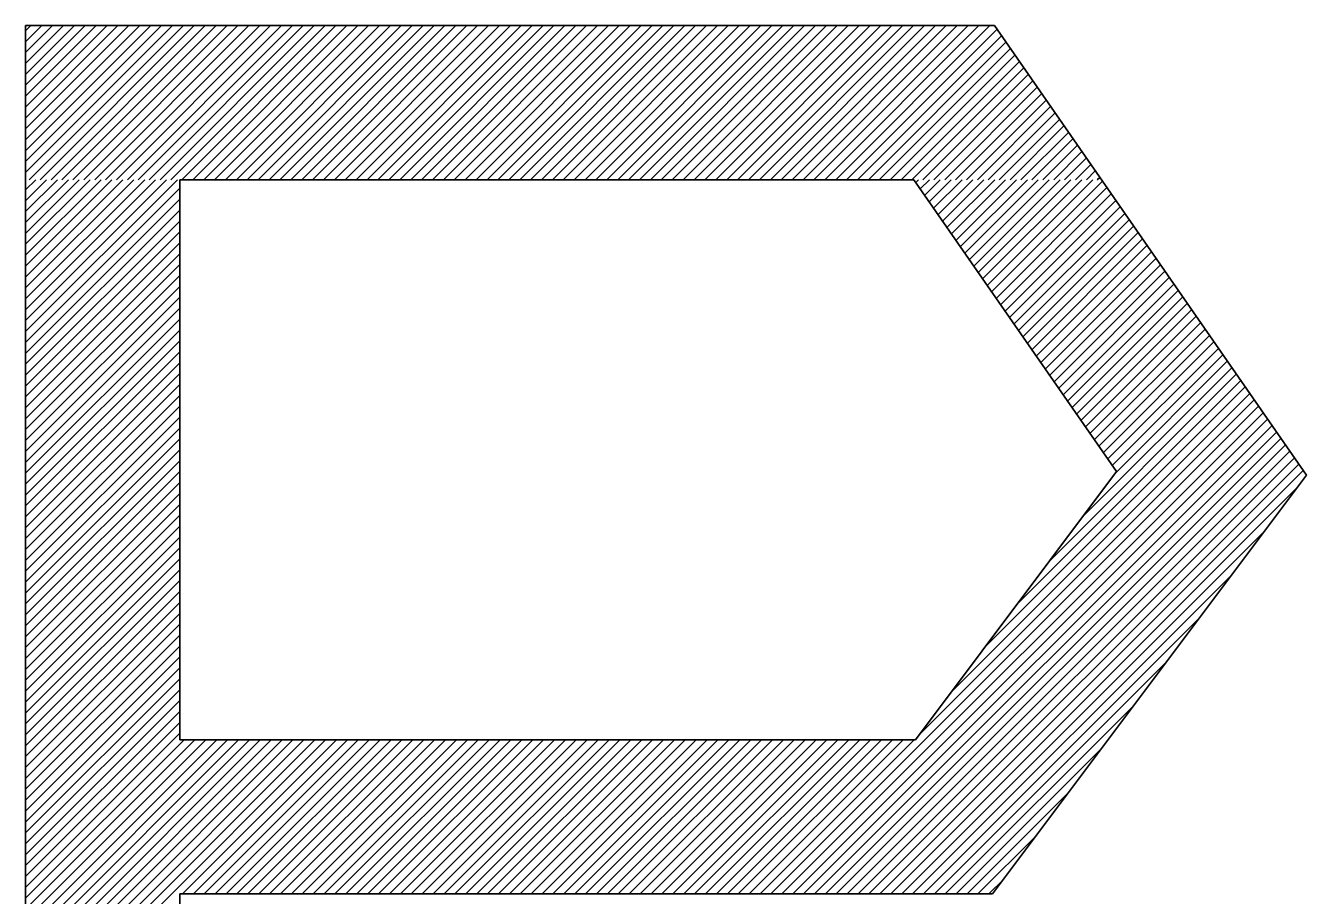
# Model space of a CAD drawing. Extents: x 519536 to 519949, y 326041 to 326519.
# Drawn here: x 519883.329 to 519884.991, y 326057.441 to 326058.57 of the extents above; entities that cross this region are included whole.
import ezdxf

# ---------------------------------------------------------------- set-up
doc = ezdxf.new("R2010")
doc.units = 0
doc.layers.add('RAMI_PLAN_####_TKST_#', color=7, linetype='Continuous')

msp = doc.modelspace()

# ---------------------------------------------------------------- linework, layer by layer
at = {"layer": 'RAMI_PLAN_####_TKST_#'}
for p, q in [((519883.329, 326058.5701), (519883.329, 326056.5474)), ((519883.329, 326058.5701), (519884.5862, 326058.5701)), ((519883.329, 326058.3795), (519883.5197, 326058.5701)), ((519883.329, 326058.3936), (519883.5055, 326058.5701)), ((519883.329, 326058.4077), (519883.4914, 326058.5701)), ((519883.329, 326058.4219), (519883.4772, 326058.5701)), ((519883.329, 326058.436), (519883.4631, 326058.5701)), ((519883.329, 326058.4502), (519883.4489, 326058.5701)), ((519883.329, 326058.4643), (519883.4348, 326058.5701)), ((519883.329, 326058.4784), (519883.4207, 326058.5701)), ((519883.329, 326058.4926), (519883.4065, 326058.5701)), ((519883.329, 326058.5067), (519883.3924, 326058.5701)), ((519883.329, 326058.5209), (519883.3782, 326058.5701)), ((519883.329, 326058.535), (519883.3641, 326058.5701)), ((519883.329, 326058.5492), (519883.35, 326058.5701)), ((519883.329, 326058.5633), (519883.3358, 326058.5701)), ((519883.3338, 326058.3701), (519883.5338, 326058.5701)), ((519883.3479, 326058.3701), (519883.5479, 326058.5701)), ((519883.3621, 326058.3701), (519883.5621, 326058.5701)), ((519883.3762, 326058.3701), (519883.5762, 326058.5701)), ((519883.3904, 326058.3701), (519883.5904, 326058.5701)), ((519883.4045, 326058.3701), (519883.6045, 326058.5701)), ((519883.4187, 326058.3701), (519883.6187, 326058.5701)), ((519883.4328, 326058.3701), (519883.6328, 326058.5701)), ((519883.4469, 326058.3701), (519883.6469, 326058.5701)), ((519883.4611, 326058.3701), (519883.6611, 326058.5701)), ((519883.4752, 326058.3701), (519883.6752, 326058.5701)), ((519883.4894, 326058.3701), (519883.6894, 326058.5701)), ((519883.5035, 326058.3701), (519883.7035, 326058.5701)), ((519883.5176, 326058.3701), (519883.7176, 326058.5701)), ((519883.5318, 326058.3701), (519883.7318, 326058.5701)), ((519883.5459, 326058.3701), (519883.7459, 326058.5701)), ((519883.5601, 326058.3701), (519883.7601, 326058.5701)), ((519883.5742, 326058.3701), (519883.7742, 326058.5701)), ((519883.5884, 326058.3701), (519883.7884, 326058.5701)), ((519883.6025, 326058.3701), (519883.8025, 326058.5701)), ((519883.6166, 326058.3701), (519883.8166, 326058.5701)), ((519883.6308, 326058.3701), (519883.8308, 326058.5701)), ((519883.6449, 326058.3701), (519883.8449, 326058.5701)), ((519883.6591, 326058.3701), (519883.8591, 326058.5701)), ((519883.6732, 326058.3701), (519883.8732, 326058.5701)), ((519883.6874, 326058.3701), (519883.8874, 326058.5701)), ((519883.7015, 326058.3701), (519883.9015, 326058.5701)), ((519883.7156, 326058.3701), (519883.9156, 326058.5701)), ((519883.7298, 326058.3701), (519883.9298, 326058.5701)), ((519883.7439, 326058.3701), (519883.9439, 326058.5701)), ((519883.7581, 326058.3701), (519883.9581, 326058.5701)), ((519883.7722, 326058.3701), (519883.9722, 326058.5701)), ((519883.7863, 326058.3701), (519883.9863, 326058.5701)), ((519883.8005, 326058.3701), (519884.0005, 326058.5701)), ((519883.8146, 326058.3701), (519884.0146, 326058.5701)), ((519883.8288, 326058.3701), (519884.0288, 326058.5701)), ((519883.8429, 326058.3701), (519884.0429, 326058.5701)), ((519883.8571, 326058.3701), (519884.0571, 326058.5701)), ((519883.8712, 326058.3701), (519884.0712, 326058.5701)), ((519883.8853, 326058.3701), (519884.0853, 326058.5701)), ((519883.8995, 326058.3701), (519884.0995, 326058.5701)), ((519883.9136, 326058.3701), (519884.1136, 326058.5701)), ((519883.9278, 326058.3701), (519884.1278, 326058.5701)), ((519883.9419, 326058.3701), (519884.1419, 326058.5701)), ((519883.9561, 326058.3701), (519884.1561, 326058.5701)), ((519883.9702, 326058.3701), (519884.1702, 326058.5701)), ((519883.9843, 326058.3701), (519884.1843, 326058.5701)), ((519883.9985, 326058.3701), (519884.1985, 326058.5701)), ((519884.0126, 326058.3701), (519884.2126, 326058.5701)), ((519884.0268, 326058.3701), (519884.2268, 326058.5701)), ((519884.0409, 326058.3701), (519884.2409, 326058.5701)), ((519884.055, 326058.3701), (519884.255, 326058.5701)), ((519884.0692, 326058.3701), (519884.2692, 326058.5701)), ((519884.0833, 326058.3701), (519884.2833, 326058.5701)), ((519884.0975, 326058.3701), (519884.2975, 326058.5701)), ((519884.1116, 326058.3701), (519884.3116, 326058.5701)), ((519884.1258, 326058.3701), (519884.3258, 326058.5701)), ((519884.1399, 326058.3701), (519884.3399, 326058.5701)), ((519884.154, 326058.3701), (519884.354, 326058.5701)), ((519884.1682, 326058.3701), (519884.3682, 326058.5701)), ((519884.1823, 326058.3701), (519884.3823, 326058.5701)), ((519884.1965, 326058.3701), (519884.3965, 326058.5701)), ((519884.2106, 326058.3701), (519884.4106, 326058.5701)), ((519884.2248, 326058.3701), (519884.4248, 326058.5701)), ((519884.2389, 326058.3701), (519884.4389, 326058.5701)), ((519884.253, 326058.3701), (519884.453, 326058.5701)), ((519884.2672, 326058.3701), (519884.4672, 326058.5701)), ((519884.2813, 326058.3701), (519884.4813, 326058.5701)), ((519884.2955, 326058.3701), (519884.4955, 326058.5701)), ((519884.3096, 326058.3701), (519884.5096, 326058.5701)), ((519884.3237, 326058.3701), (519884.5237, 326058.5701)), ((519884.3379, 326058.3701), (519884.5379, 326058.5701)), ((519884.352, 326058.3701), (519884.552, 326058.5701)), ((519884.3662, 326058.3701), (519884.5662, 326058.5701)), ((519884.3803, 326058.3701), (519884.5803, 326058.5701)), ((519884.5862, 326058.5701), (519884.9911, 326057.9868)), ((519884.3945, 326058.3701), (519884.5896, 326058.5652)), ((519884.4086, 326058.3701), (519884.5954, 326058.5568)), ((519884.4227, 326058.3701), (519884.6012, 326058.5485)), ((519884.4369, 326058.3701), (519884.607, 326058.5402)), ((519884.451, 326058.3701), (519884.6128, 326058.5318)), ((519884.4652, 326058.3701), (519884.6186, 326058.5235)), ((519884.4793, 326058.3701), (519884.6243, 326058.5151)), ((519884.4935, 326058.3701), (519884.6301, 326058.5068)), ((519884.5076, 326058.3701), (519884.6359, 326058.4984)), ((519884.5217, 326058.3701), (519884.6417, 326058.4901)), ((519884.5359, 326058.3701), (519884.6475, 326058.4817)), ((519884.55, 326058.3701), (519884.6533, 326058.4734)), ((519884.5642, 326058.3701), (519884.6591, 326058.465)), ((519884.5783, 326058.3701), (519884.6649, 326058.4567)), ((519884.5924, 326058.3701), (519884.6707, 326058.4483)), ((519884.6066, 326058.3701), (519884.6765, 326058.44)), ((519884.6207, 326058.3701), (519884.6823, 326058.4316)), ((519884.6349, 326058.3701), (519884.6881, 326058.4233)), ((519884.649, 326058.3701), (519884.6939, 326058.4149)), ((519884.6632, 326058.3701), (519884.6997, 326058.4066)), ((519884.6773, 326058.3701), (519884.7055, 326058.3982)), ((519884.6914, 326058.3701), (519884.7113, 326058.3899)), ((519883.329, 326058.1731), (519883.526, 326058.3701)), ((519883.329, 326058.1873), (519883.5119, 326058.3701)), ((519883.329, 326058.2014), (519883.4977, 326058.3701)), ((519883.329, 326058.2155), (519883.4836, 326058.3701)), ((519883.329, 326058.2297), (519883.4694, 326058.3701)), ((519883.329, 326058.2438), (519883.4553, 326058.3701)), ((519883.329, 326058.258), (519883.4411, 326058.3701)), ((519883.329, 326058.2721), (519883.427, 326058.3701)), ((519883.329, 326058.2863), (519883.4129, 326058.3701)), ((519883.329, 326058.3004), (519883.3987, 326058.3701)), ((519883.329, 326058.3145), (519883.3846, 326058.3701)), ((519883.329, 326058.3287), (519883.3704, 326058.3701)), ((519883.329, 326058.3428), (519883.3563, 326058.3701)), ((519883.329, 326058.357), (519883.3421, 326058.3701)), ((519883.529, 326058.3701), (519884.4816, 326058.3701)), ((519883.529, 326058.3701), (519883.529, 326057.6433)), ((519884.4816, 326058.3701), (519884.7445, 326057.9913)), ((519884.4841, 326058.3665), (519884.4877, 326058.3701)), ((519884.4899, 326058.3581), (519884.5018, 326058.3701)), ((519884.4957, 326058.3498), (519884.5159, 326058.3701)), ((519884.5014, 326058.3414), (519884.5301, 326058.3701)), ((519884.5072, 326058.3331), (519884.5442, 326058.3701)), ((519884.513, 326058.3247), (519884.5584, 326058.3701)), ((519884.5188, 326058.3164), (519884.5725, 326058.3701)), ((519884.5246, 326058.308), (519884.5867, 326058.3701)), ((519884.5304, 326058.2997), (519884.6008, 326058.3701)), ((519884.5362, 326058.2914), (519884.6149, 326058.3701)), ((519884.542, 326058.283), (519884.6291, 326058.3701)), ((519884.5478, 326058.2747), (519884.6432, 326058.3701)), ((519884.5536, 326058.2663), (519884.6574, 326058.3701)), ((519884.5594, 326058.258), (519884.6715, 326058.3701)), ((519884.5652, 326058.2496), (519884.6856, 326058.3701)), ((519884.571, 326058.2413), (519884.6998, 326058.3701)), ((519884.5768, 326058.2329), (519884.7139, 326058.3701)), ((519884.5826, 326058.2246), (519884.7263, 326058.3683)), ((519884.7056, 326058.3701), (519884.7171, 326058.3816)), ((519884.7197, 326058.3701), (519884.7229, 326058.3732)), ((519883.329, 326058.159), (519883.529, 326058.359)), ((519884.5884, 326058.2162), (519884.7321, 326058.3599)), ((519884.5942, 326058.2079), (519884.7379, 326058.3516)), ((519883.329, 326058.1448), (519883.529, 326058.3448)), ((519884.6, 326058.1995), (519884.7437, 326058.3432)), ((519884.6058, 326058.1912), (519884.7495, 326058.3349)), ((519883.329, 326058.1307), (519883.529, 326058.3307)), ((519884.6115, 326058.1828), (519884.7553, 326058.3265)), ((519884.6173, 326058.1745), (519884.761, 326058.3182)), ((519883.329, 326058.1165), (519883.529, 326058.3165)), ((519883.329, 326058.1024), (519883.529, 326058.3024)), ((519884.6231, 326058.1661), (519884.7668, 326058.3098)), ((519884.6289, 326058.1578), (519884.7726, 326058.3015)), ((519883.329, 326058.0883), (519883.529, 326058.2883)), ((519884.6347, 326058.1494), (519884.7784, 326058.2932)), ((519884.6405, 326058.1411), (519884.7842, 326058.2848)), ((519883.329, 326058.0741), (519883.529, 326058.2741)), ((519884.6463, 326058.1328), (519884.79, 326058.2765)), ((519884.6521, 326058.1244), (519884.7958, 326058.2681)), ((519883.329, 326058.06), (519883.529, 326058.26)), ((519884.6579, 326058.1161), (519884.8016, 326058.2598)), ((519884.6637, 326058.1077), (519884.8074, 326058.2514)), ((519883.329, 326058.0458), (519883.529, 326058.2458)), ((519884.6695, 326058.0994), (519884.8132, 326058.2431)), ((519884.6753, 326058.091), (519884.819, 326058.2347)), ((519883.329, 326058.0317), (519883.529, 326058.2317)), ((519883.329, 326058.0176), (519883.529, 326058.2176)), ((519884.6811, 326058.0827), (519884.8248, 326058.2264)), ((519884.6869, 326058.0743), (519884.8306, 326058.218)), ((519883.329, 326058.0034), (519883.529, 326058.2034)), ((519884.6927, 326058.066), (519884.8364, 326058.2097)), ((519884.6985, 326058.0576), (519884.8422, 326058.2013)), ((519883.329, 326057.9893), (519883.529, 326058.1893)), ((519884.7043, 326058.0493), (519884.848, 326058.193)), ((519884.7101, 326058.0409), (519884.8538, 326058.1846)), ((519883.329, 326057.9751), (519883.529, 326058.1751)), ((519884.7159, 326058.0326), (519884.8596, 326058.1763)), ((519884.7216, 326058.0242), (519884.8654, 326058.1679)), ((519883.329, 326057.961), (519883.529, 326058.161)), ((519884.7274, 326058.0159), (519884.8711, 326058.1596)), ((519884.7332, 326058.0075), (519884.8769, 326058.1512)), ((519883.329, 326057.9468), (519883.529, 326058.1468)), ((519884.739, 326057.9992), (519884.8827, 326058.1429)), ((519884.7424, 326057.9885), (519884.8885, 326058.1346)), ((519883.329, 326057.9327), (519883.529, 326058.1327)), ((519883.329, 326057.9186), (519883.529, 326058.1186)), ((519884.658, 326057.8757), (519884.9001, 326058.1179)), ((519884.7002, 326057.9321), (519884.8943, 326058.1262)), ((519883.329, 326057.9044), (519883.529, 326058.1044)), ((519884.5735, 326057.763), (519884.9117, 326058.1012)), ((519884.6158, 326057.8194), (519884.9059, 326058.1095)), ((519883.329, 326057.8903), (519883.529, 326058.0903)), ((519884.4891, 326057.6503), (519884.9233, 326058.0845)), ((519884.5313, 326057.7066), (519884.9175, 326058.0928)), ((519883.329, 326057.8761), (519883.529, 326058.0761)), ((519884.2962, 326057.4433), (519884.9291, 326058.0761)), ((519883.329, 326057.862), (519883.529, 326058.062)), ((519884.3104, 326057.4433), (519884.9349, 326058.0678)), ((519884.3245, 326057.4433), (519884.9407, 326058.0594)), ((519883.329, 326057.8478), (519883.529, 326058.0478)), ((519884.3387, 326057.4433), (519884.9465, 326058.0511)), ((519884.3528, 326057.4433), (519884.9523, 326058.0427)), ((519883.329, 326057.8337), (519883.529, 326058.0337)), ((519883.329, 326057.8196), (519883.529, 326058.0196)), ((519884.3669, 326057.4433), (519884.9581, 326058.0344)), ((519884.3811, 326057.4433), (519884.9639, 326058.026)), ((519883.329, 326057.8054), (519883.529, 326058.0054)), ((519884.3952, 326057.4433), (519884.9697, 326058.0177)), ((519884.4094, 326057.4433), (519884.9755, 326058.0093)), ((519883.329, 326057.7913), (519883.529, 326057.9913)), ((519884.4235, 326057.4433), (519884.9812, 326058.001)), ((519884.4376, 326057.4433), (519884.987, 326057.9926)), ((519884.7445, 326057.9913), (519884.4838, 326057.6433)), ((519884.9911, 326057.9868), (519884.5839, 326057.4433)), ((519883.329, 326057.7771), (519883.529, 326057.9771)), ((519884.4518, 326057.4433), (519884.9784, 326057.9699)), ((519883.329, 326057.763), (519883.529, 326057.963)), ((519883.329, 326057.7489), (519883.529, 326057.9489)), ((519883.329, 326057.7347), (519883.529, 326057.9347)), ((519883.329, 326057.7206), (519883.529, 326057.9206)), ((519883.329, 326057.7064), (519883.529, 326057.9064)), ((519884.4659, 326057.4433), (519884.9362, 326057.9135)), ((519883.329, 326057.6923), (519883.529, 326057.8923)), ((519883.329, 326057.6781), (519883.529, 326057.8781)), ((519883.329, 326057.664), (519883.529, 326057.864)), ((519884.4801, 326057.4433), (519884.8939, 326057.8571)), ((519883.329, 326057.6499), (519883.529, 326057.8499)), ((519883.329, 326057.6357), (519883.529, 326057.8357)), ((519883.329, 326057.6216), (519883.529, 326057.8216)), ((519883.329, 326057.6074), (519883.529, 326057.8074)), ((519883.329, 326057.5933), (519883.529, 326057.7933)), ((519884.4942, 326057.4433), (519884.8517, 326057.8008)), ((519883.329, 326057.5791), (519883.529, 326057.7791)), ((519883.329, 326057.565), (519883.529, 326057.765)), ((519883.329, 326057.5509), (519883.529, 326057.7509)), ((519883.329, 326057.5367), (519883.529, 326057.7367)), ((519884.5084, 326057.4433), (519884.8095, 326057.7444)), ((519883.329, 326057.5226), (519883.529, 326057.7226)), ((519883.329, 326057.5084), (519883.529, 326057.7084)), ((519883.329, 326057.4943), (519883.529, 326057.6943)), ((519884.5225, 326057.4433), (519884.7673, 326057.688)), ((519883.329, 326057.4802), (519883.529, 326057.6802)), ((519883.329, 326057.466), (519883.529, 326057.666)), ((519883.329, 326057.4519), (519883.529, 326057.6519)), ((519883.329, 326057.2539), (519883.7184, 326057.6433)), ((519883.329, 326057.268), (519883.7043, 326057.6433)), ((519883.329, 326057.2822), (519883.6901, 326057.6433)), ((519883.329, 326057.2963), (519883.676, 326057.6433)), ((519883.329, 326057.3104), (519883.6618, 326057.6433)), ((519883.329, 326057.3246), (519883.6477, 326057.6433)), ((519883.329, 326057.3387), (519883.6336, 326057.6433)), ((519883.329, 326057.3529), (519883.6194, 326057.6433)), ((519883.329, 326057.367), (519883.6053, 326057.6433)), ((519883.329, 326057.3812), (519883.5911, 326057.6433)), ((519883.329, 326057.3953), (519883.577, 326057.6433)), ((519883.329, 326057.4094), (519883.5628, 326057.6433)), ((519883.329, 326057.4236), (519883.5487, 326057.6433)), ((519883.329, 326057.4377), (519883.5346, 326057.6433)), ((519883.529, 326057.6433), (519884.4838, 326057.6433)), ((519883.5326, 326057.4433), (519883.7326, 326057.6433)), ((519883.5467, 326057.4433), (519883.7467, 326057.6433)), ((519883.5608, 326057.4433), (519883.7608, 326057.6433)), ((519883.575, 326057.4433), (519883.775, 326057.6433)), ((519883.5891, 326057.4433), (519883.7891, 326057.6433)), ((519883.6033, 326057.4433), (519883.8033, 326057.6433)), ((519883.6174, 326057.4433), (519883.8174, 326057.6433)), ((519883.6315, 326057.4433), (519883.8315, 326057.6433)), ((519883.6457, 326057.4433), (519883.8457, 326057.6433)), ((519883.6598, 326057.4433), (519883.8598, 326057.6433)), ((519883.674, 326057.4433), (519883.874, 326057.6433)), ((519883.6881, 326057.4433), (519883.8881, 326057.6433)), ((519883.7023, 326057.4433), (519883.9023, 326057.6433)), ((519883.7164, 326057.4433), (519883.9164, 326057.6433)), ((519883.7305, 326057.4433), (519883.9305, 326057.6433)), ((519883.7447, 326057.4433), (519883.9447, 326057.6433)), ((519883.7588, 326057.4433), (519883.9588, 326057.6433)), ((519883.773, 326057.4433), (519883.973, 326057.6433)), ((519883.7871, 326057.4433), (519883.9871, 326057.6433)), ((519883.8013, 326057.4433), (519884.0013, 326057.6433)), ((519883.8154, 326057.4433), (519884.0154, 326057.6433)), ((519883.8295, 326057.4433), (519884.0295, 326057.6433)), ((519883.8437, 326057.4433), (519884.0437, 326057.6433)), ((519883.8578, 326057.4433), (519884.0578, 326057.6433)), ((519883.872, 326057.4433), (519884.072, 326057.6433)), ((519883.8861, 326057.4433), (519884.0861, 326057.6433)), ((519883.9002, 326057.4433), (519884.1002, 326057.6433)), ((519883.9144, 326057.4433), (519884.1144, 326057.6433)), ((519883.9285, 326057.4433), (519884.1285, 326057.6433)), ((519883.9427, 326057.4433), (519884.1427, 326057.6433)), ((519883.9568, 326057.4433), (519884.1568, 326057.6433)), ((519883.971, 326057.4433), (519884.171, 326057.6433)), ((519883.9851, 326057.4433), (519884.1851, 326057.6433)), ((519883.9992, 326057.4433), (519884.1992, 326057.6433)), ((519884.0134, 326057.4433), (519884.2134, 326057.6433)), ((519884.0275, 326057.4433), (519884.2275, 326057.6433)), ((519884.0417, 326057.4433), (519884.2417, 326057.6433)), ((519884.0558, 326057.4433), (519884.2558, 326057.6433)), ((519884.07, 326057.4433), (519884.27, 326057.6433)), ((519884.0841, 326057.4433), (519884.2841, 326057.6433)), ((519884.0982, 326057.4433), (519884.2982, 326057.6433)), ((519884.1124, 326057.4433), (519884.3124, 326057.6433)), ((519884.1265, 326057.4433), (519884.3265, 326057.6433)), ((519884.1407, 326057.4433), (519884.3407, 326057.6433)), ((519884.1548, 326057.4433), (519884.3548, 326057.6433)), ((519884.1689, 326057.4433), (519884.3689, 326057.6433)), ((519884.1831, 326057.4433), (519884.3831, 326057.6433)), ((519884.1972, 326057.4433), (519884.3972, 326057.6433)), ((519884.2114, 326057.4433), (519884.4114, 326057.6433)), ((519884.2255, 326057.4433), (519884.4255, 326057.6433)), ((519884.2397, 326057.4433), (519884.4397, 326057.6433)), ((519884.2538, 326057.4433), (519884.4538, 326057.6433)), ((519884.2679, 326057.4433), (519884.4679, 326057.6433)), ((519884.2821, 326057.4433), (519884.4821, 326057.6433)), ((519884.5366, 326057.4433), (519884.725, 326057.6317)), ((519884.5508, 326057.4433), (519884.6828, 326057.5753)), ((519884.5649, 326057.4433), (519884.6406, 326057.5189)), ((519884.5791, 326057.4433), (519884.5984, 326057.4626)), ((519883.529, 326057.4433), (519883.529, 326056.5474)), ((519883.529, 326057.4433), (519884.5839, 326057.4433))]:
    msp.add_line(p, q, dxfattribs=at)

doc.saveas('drawing.dxf')
